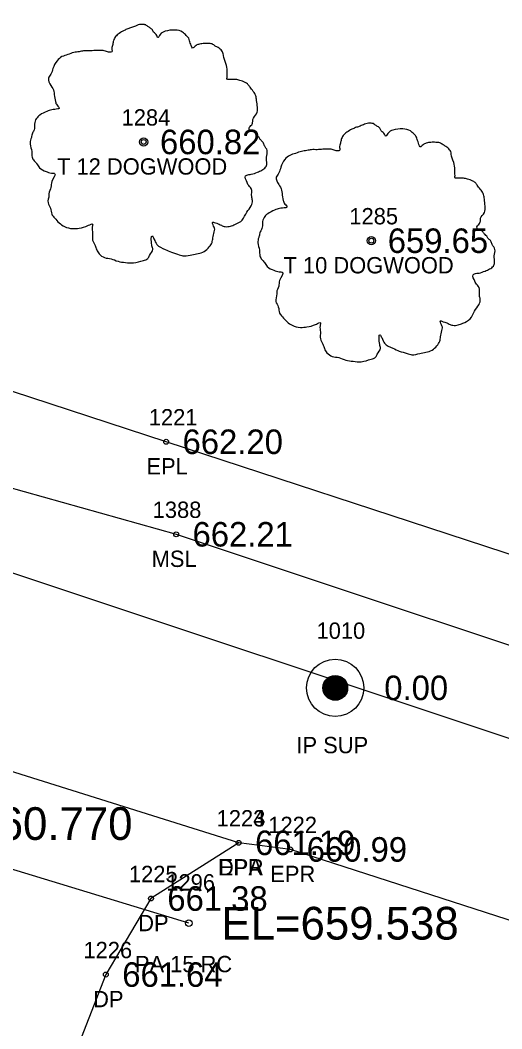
# Model space of a CAD drawing. Extents: x 1655137 to 1657928, y 1003994 to 1005407.
# Drawn here: x 1656231.1 to 1656260.6, y 1004645.1 to 1004706.8 of the extents above; entities that cross this region are included whole.
import ezdxf

# ---------------------------------------------------------------- set-up
doc = ezdxf.new("R2010")
doc.units = 0
for name, color, linetype in [('RD_EX_DR_Pipe', 7, 'Continuous'), ('RD_EX_DR_Pipe_txCode', 7, 'Continuous'), ('RD_EX_Driveway', 7, 'Continuous'), ('RD_EX_Driveway_txCode', 7, 'Continuous'), ('RD_EX_DV_Prop_txCode', 7, 'Continuous'), ('RD_EX_DV_PropPin', 7, 'Continuous'), ('RD_EX_Misc', 7, 'Continuous'), ('RD_EX_Misc_txCode', 7, 'Continuous'), ('RD_EX_Road', 7, 'Continuous'), ('RD_EX_Road_txCode', 7, 'Continuous'), ('RD_EX_TX_Driveway_ELEV', 7, 'Continuous'), ('RD_EX_TX_DV_Prop_ELEV', 7, 'Continuous'), ('RD_EX_TX_Misc_ELEV', 7, 'Continuous'), ('RD_EX_TX_Road_ELEV', 7, 'Continuous'), ('RD_EX_TX_VEG_ELEV', 7, 'Continuous'), ('RD_EX_VEG', 7, 'Continuous'), ('RD_EX_VEG_txCode', 7, 'Continuous'), ('RD_HC_Cl', 7, 'Continuous'), ('RD_SMD_Locator', 7, 'Continuous'), ('RD_TX_Pipe_ElevEX', 7, 'Continuous')]:
    doc.layers.add(name, color=color, linetype=linetype)

msp = doc.modelspace()

# ---------------------------------------------------------------- linework, layer by layer
at = {"layer": 'RD_EX_DR_Pipe'}
msp.add_line((1656241.451, 1004651.596), (1656221.513, 1004657.692), dxfattribs=at)
at = {"layer": 'RD_EX_Driveway'}
msp.add_lwpolyline([(1656244.505, 1004656.516), (1656239.142, 1004653.107), (1656236.385, 1004648.454), (1656232.371, 1004638.136), (1656222.105, 1004642.026), (1656223.042, 1004652.998), (1656223.472, 1004658.051), (1656222.03, 1004663.569)], dxfattribs=at)
at = {"layer": 'RD_EX_DV_PropPin'}
for p, q in [((1656250.194, 1004665.264), (1656250.194, 1004666.727)), ((1656250.229, 1004665.255), (1656250.229, 1004666.736)), ((1656250.264, 1004665.247), (1656250.264, 1004666.743)), ((1656250.299, 1004665.241), (1656250.299, 1004666.749)), ((1656250.334, 1004665.237), (1656250.334, 1004666.753)), ((1656250.369, 1004665.235), (1656250.369, 1004666.755)), ((1656250.404, 1004665.234), (1656250.404, 1004666.756)), ((1656250.439, 1004665.235), (1656250.439, 1004666.755)), ((1656250.474, 1004665.237), (1656250.474, 1004666.753)), ((1656250.509, 1004665.241), (1656250.509, 1004666.749)), ((1656250.544, 1004665.247), (1656250.544, 1004666.743)), ((1656250.579, 1004665.255), (1656250.579, 1004666.736)), ((1656250.614, 1004665.264), (1656250.614, 1004666.727)), ((1656249.668, 1004665.799), (1656249.668, 1004666.191)), ((1656249.703, 1004665.697), (1656249.703, 1004666.293)), ((1656249.739, 1004665.626), (1656249.739, 1004666.365)), ((1656249.774, 1004665.569), (1656249.774, 1004666.422)), ((1656249.809, 1004665.521), (1656249.809, 1004666.469)), ((1656249.844, 1004665.48), (1656249.844, 1004666.51)), ((1656249.879, 1004665.444), (1656249.879, 1004666.546)), ((1656249.914, 1004665.413), (1656249.914, 1004666.577)), ((1656249.949, 1004665.385), (1656249.949, 1004666.605)), ((1656249.984, 1004665.361), (1656249.984, 1004666.63)), ((1656250.019, 1004665.339), (1656250.019, 1004666.652)), ((1656250.054, 1004665.32), (1656250.054, 1004666.671)), ((1656250.089, 1004665.302), (1656250.089, 1004666.688)), ((1656250.124, 1004665.288), (1656250.124, 1004666.703)), ((1656250.159, 1004665.275), (1656250.159, 1004666.716)), ((1656250.649, 1004665.275), (1656250.649, 1004666.716)), ((1656250.684, 1004665.288), (1656250.684, 1004666.703)), ((1656250.719, 1004665.302), (1656250.719, 1004666.688)), ((1656250.754, 1004665.32), (1656250.754, 1004666.671)), ((1656250.789, 1004665.339), (1656250.789, 1004666.652)), ((1656250.824, 1004665.361), (1656250.824, 1004666.63)), ((1656250.859, 1004665.385), (1656250.859, 1004666.605)), ((1656250.894, 1004665.413), (1656250.894, 1004666.577)), ((1656250.929, 1004665.444), (1656250.929, 1004666.546)), ((1656250.964, 1004665.48), (1656250.964, 1004666.51)), ((1656250.999, 1004665.521), (1656250.999, 1004666.469)), ((1656251.034, 1004665.569), (1656251.034, 1004666.422)), ((1656251.069, 1004665.626), (1656251.069, 1004666.365)), ((1656251.104, 1004665.697), (1656251.104, 1004666.293)), ((1656251.139, 1004665.799), (1656251.139, 1004666.191))]:
    msp.add_line(p, q, dxfattribs=at)
for radius in [1.75, 0.761]:
    msp.add_circle((1656250.404, 1004665.995), radius, dxfattribs=at)
at = {"layer": 'RD_EX_Misc'}
msp.add_lwpolyline([(1655875.572, 1004783.81), (1655899.124, 1004775.727), (1655924.143, 1004767.915), (1655957.486, 1004756.441), (1655982.243, 1004748.48), (1656011.779, 1004739.501), (1656033.158, 1004732.174), (1656057.837, 1004724.625), (1656091.047, 1004714.315), (1656106.296, 1004710.837), (1656119.065, 1004707.85), (1656127.527, 1004711.026), (1656137.413, 1004709.544), (1656150.275, 1004705.031), (1656164.334, 1004699.598), (1656171.578, 1004694.85), (1656180.966, 1004693.871), (1656197.975, 1004688.492), (1656215.111, 1004682.576), (1656240.683, 1004675.392), (1656271.878, 1004665.005), (1656304.44, 1004655.084)], dxfattribs=at)
at = {"layer": 'RD_EX_Road'}
for points in [[(1656365.125, 1004639.993), (1656336.036, 1004649.337), (1656302.553, 1004660.365), (1656279.148, 1004668.232), (1656240.072, 1004681.052), (1656188.234, 1004698.028), (1656166.718, 1004705.508), (1656141.162, 1004714.063), (1656093.113, 1004730.113), (1656044.163, 1004746.75), (1655996.355, 1004762.445), (1655947.197, 1004778.676), (1655899.09, 1004794.03), (1655850.622, 1004809.986), (1655801.911, 1004826.095), (1655753.093, 1004842.312), (1655704.246, 1004858.105)], [(1656358.504, 1004619.827), (1656328.784, 1004629.475), (1656280.774, 1004645.393), (1656247.663, 1004656.111), (1656244.505, 1004656.516), (1656222.03, 1004663.569), (1656217.647, 1004665.963), (1656183.416, 1004677.324), (1656134.594, 1004693.716), (1656086.193, 1004709.749), (1656037.581, 1004726.126), (1655989.575, 1004741.988), (1655940.618, 1004757.879), (1655892.373, 1004773.61), (1655843.478, 1004789.356), (1655805.734, 1004801.404), (1655779.222, 1004810.434), (1655768.796, 1004813.103), (1655744.595, 1004822.13), (1655698.832, 1004837.654)]]:
    msp.add_lwpolyline(points, dxfattribs=at)
at = {"layer": 'RD_EX_VEG'}
for centre, radius in [((1656238.694, 1004699.397), 0.25), ((1656238.681, 1004699.378), 0.0001), ((1656252.617, 1004693.353), 0.25), ((1656252.605, 1004693.334), 0.0001)]:
    msp.add_circle(centre, radius, dxfattribs=at)
for points in [[(1656238.826, 1004706.564), (1656238.526, 1004706.589), (1656238.201, 1004706.489), (1656237.951, 1004706.389), (1656237.726, 1004706.314), (1656237.501, 1004706.214), (1656237.202, 1004706.039), (1656236.977, 1004705.839), (1656236.852, 1004705.589), (1656236.802, 1004705.364), (1656236.752, 1004705.09), (1656236.752, 1004704.915), (1656236.627, 1004704.89), (1656236.477, 1004704.915), (1656236.227, 1004704.99), (1656235.977, 1004704.99), (1656235.727, 1004704.99), (1656235.377, 1004704.965), (1656235.027, 1004704.965), (1656234.753, 1004704.915), (1656234.428, 1004704.865), (1656234.053, 1004704.74), (1656233.703, 1004704.615), (1656233.403, 1004704.365), (1656233.153, 1004703.89), (1656233.028, 1004703.54), (1656232.878, 1004703.29), (1656233.028, 1004702.841), (1656233.203, 1004702.491), (1656233.228, 1004702.291), (1656233.303, 1004701.866), (1656233.403, 1004701.641), (1656233.528, 1004701.441), (1656233.453, 1004701.416), (1656233.078, 1004701.366), (1656232.778, 1004701.266), (1656232.354, 1004701.041), (1656232.129, 1004700.816), (1656232.029, 1004700.492), (1656232.004, 1004700.142), (1656231.904, 1004699.942), (1656231.829, 1004699.667), (1656231.804, 1004699.592), (1656231.754, 1004699.267), (1656231.854, 1004698.817), (1656231.879, 1004698.467), (1656232.004, 1004698.243), (1656232.154, 1004698.068), (1656232.329, 1004697.818), (1656232.728, 1004697.593), (1656233.053, 1004697.493), (1656233.253, 1004697.468), (1656233.078, 1004696.968), (1656233.028, 1004696.618), (1656232.903, 1004696.218), (1656232.903, 1004696.144), (1656232.853, 1004695.669), (1656233.003, 1004695.344), (1656233.078, 1004694.969), (1656233.253, 1004694.744), (1656233.528, 1004694.444), (1656233.853, 1004694.219), (1656234.353, 1004694.094), (1656234.753, 1004694.119), (1656235.327, 1004694.294), (1656235.577, 1004694.369), (1656235.552, 1004694.194), (1656235.577, 1004693.819), (1656235.577, 1004693.395), (1656235.727, 1004693.07), (1656235.827, 1004692.795), (1656235.977, 1004692.545), (1656236.302, 1004692.32), (1656236.702, 1004692.245), (1656237.127, 1004692.095), (1656237.576, 1004692.02), (1656238.076, 1004691.995), (1656238.676, 1004692.145), (1656238.951, 1004692.27), (1656239.051, 1004692.445), (1656239.251, 1004692.82), (1656239.201, 1004693.045), (1656239.226, 1004693.645), (1656239.326, 1004693.47), (1656239.501, 1004693.12), (1656240, 1004692.82), (1656240.4, 1004692.645), (1656240.875, 1004692.495), (1656241.175, 1004692.42), (1656241.65, 1004692.495), (1656242.024, 1004692.57), (1656242.399, 1004692.695), (1656242.699, 1004692.97), (1656242.874, 1004693.245), (1656242.924, 1004693.52), (1656242.999, 1004693.894), (1656243.049, 1004694.069)], [(1656243.049, 1004694.069), (1656242.974, 1004694.244), (1656242.924, 1004694.494), (1656242.999, 1004694.469), (1656243.174, 1004694.419), (1656243.449, 1004694.294), (1656243.674, 1004694.219), (1656243.999, 1004694.244), (1656244.273, 1004694.344), (1656244.723, 1004694.619), (1656244.998, 1004695.094), (1656245.273, 1004695.494), (1656245.348, 1004695.819), (1656245.298, 1004696.044), (1656245.273, 1004696.543), (1656245.073, 1004696.793), (1656245.023, 1004696.918), (1656244.923, 1004697.318), (1656244.998, 1004697.368), (1656245.273, 1004697.418), (1656245.648, 1004697.543), (1656245.923, 1004697.668), (1656246.148, 1004697.843), (1656246.223, 1004698.068), (1656246.198, 1004698.467), (1656246.248, 1004698.867), (1656246.173, 1004699.017), (1656246.073, 1004699.167), (1656245.998, 1004699.367), (1656245.848, 1004699.517), (1656245.748, 1004699.667), (1656245.648, 1004699.767), (1656245.523, 1004699.917), (1656245.348, 1004700.042), (1656245.198, 1004700.092), (1656245.148, 1004700.242), (1656245.298, 1004700.442), (1656245.348, 1004700.542), (1656245.373, 1004700.766), (1656245.598, 1004701.116), (1656245.648, 1004701.516), (1656245.598, 1004701.941), (1656245.548, 1004702.216), (1656245.398, 1004702.491), (1656245.198, 1004702.741), (1656245.073, 1004702.916), (1656244.898, 1004703.04), (1656244.573, 1004703.165), (1656244.323, 1004703.215), (1656243.974, 1004703.215), (1656243.774, 1004703.265), (1656243.799, 1004703.315), (1656243.799, 1004703.465), (1656243.799, 1004703.74), (1656243.724, 1004704.19), (1656243.574, 1004704.69), (1656243.574, 1004704.715), (1656243.474, 1004704.965), (1656243.249, 1004705.165), (1656243.074, 1004705.264), (1656242.874, 1004705.389), (1656242.624, 1004705.414), (1656242.324, 1004705.414), (1656242.049, 1004705.364), (1656241.849, 1004705.264), (1656241.675, 1004705.14), (1656241.6, 1004705.289), (1656241.5, 1004705.589), (1656241.45, 1004705.739), (1656241.3, 1004705.914), (1656241.075, 1004706.114), (1656240.625, 1004706.239), (1656240, 1004706.164), (1656239.7, 1004705.964), (1656239.55, 1004705.789), (1656239.501, 1004705.914), (1656239.301, 1004706.114), (1656239.201, 1004706.289), (1656239.026, 1004706.414), (1656238.876, 1004706.514), (1656238.776, 1004706.564)], [(1656252.749, 1004700.521), (1656252.449, 1004700.546), (1656252.125, 1004700.446), (1656251.875, 1004700.346), (1656251.65, 1004700.271), (1656251.425, 1004700.171), (1656251.125, 1004699.996), (1656250.9, 1004699.796), (1656250.775, 1004699.546), (1656250.725, 1004699.321), (1656250.675, 1004699.046), (1656250.675, 1004698.871), (1656250.55, 1004698.846), (1656250.4, 1004698.871), (1656250.15, 1004698.946), (1656249.9, 1004698.946), (1656249.651, 1004698.946), (1656249.301, 1004698.921), (1656248.951, 1004698.921), (1656248.676, 1004698.871), (1656248.351, 1004698.821), (1656247.976, 1004698.696), (1656247.626, 1004698.571), (1656247.327, 1004698.321), (1656247.077, 1004697.847), (1656246.952, 1004697.497), (1656246.802, 1004697.247), (1656246.952, 1004696.797), (1656247.127, 1004696.447), (1656247.152, 1004696.247), (1656247.227, 1004695.823), (1656247.327, 1004695.598), (1656247.452, 1004695.398), (1656247.377, 1004695.373), (1656247.002, 1004695.323), (1656246.702, 1004695.223), (1656246.277, 1004694.998), (1656246.052, 1004694.773), (1656245.952, 1004694.448), (1656245.927, 1004694.098), (1656245.827, 1004693.898), (1656245.752, 1004693.624), (1656245.727, 1004693.549), (1656245.677, 1004693.224), (1656245.777, 1004692.774), (1656245.802, 1004692.424), (1656245.927, 1004692.199), (1656246.077, 1004692.024), (1656246.252, 1004691.774), (1656246.652, 1004691.549), (1656246.977, 1004691.449), (1656247.177, 1004691.425), (1656247.002, 1004690.925), (1656246.952, 1004690.575), (1656246.827, 1004690.175), (1656246.827, 1004690.1), (1656246.777, 1004689.625), (1656246.927, 1004689.3), (1656247.002, 1004688.926), (1656247.177, 1004688.701), (1656247.452, 1004688.401), (1656247.776, 1004688.176), (1656248.276, 1004688.051), (1656248.676, 1004688.076), (1656249.251, 1004688.251), (1656249.501, 1004688.326), (1656249.476, 1004688.151), (1656249.501, 1004687.776), (1656249.501, 1004687.351), (1656249.651, 1004687.026), (1656249.751, 1004686.752), (1656249.9, 1004686.502), (1656250.225, 1004686.277), (1656250.625, 1004686.202), (1656251.05, 1004686.052), (1656251.5, 1004685.977), (1656252, 1004685.952), (1656252.599, 1004686.102), (1656252.874, 1004686.227), (1656252.974, 1004686.402), (1656253.174, 1004686.777), (1656253.124, 1004687.001), (1656253.149, 1004687.601), (1656253.249, 1004687.426), (1656253.424, 1004687.076), (1656253.924, 1004686.777), (1656254.324, 1004686.602), (1656254.798, 1004686.452), (1656255.098, 1004686.377), (1656255.573, 1004686.452), (1656255.948, 1004686.527), (1656256.323, 1004686.652), (1656256.623, 1004686.926), (1656256.797, 1004687.201), (1656256.847, 1004687.476), (1656256.922, 1004687.851), (1656256.972, 1004688.026)], [(1656256.972, 1004688.026), (1656256.897, 1004688.201), (1656256.847, 1004688.451), (1656256.922, 1004688.426), (1656257.097, 1004688.376), (1656257.372, 1004688.251), (1656257.597, 1004688.176), (1656257.922, 1004688.201), (1656258.197, 1004688.301), (1656258.647, 1004688.576), (1656258.922, 1004689.051), (1656259.196, 1004689.45), (1656259.271, 1004689.775), (1656259.221, 1004690), (1656259.196, 1004690.5), (1656258.996, 1004690.75), (1656258.946, 1004690.875), (1656258.847, 1004691.275), (1656258.922, 1004691.325), (1656259.196, 1004691.375), (1656259.571, 1004691.499), (1656259.846, 1004691.624), (1656260.071, 1004691.799), (1656260.146, 1004692.024), (1656260.121, 1004692.424), (1656260.171, 1004692.824), (1656260.096, 1004692.974), (1656259.996, 1004693.124), (1656259.921, 1004693.324), (1656259.771, 1004693.474), (1656259.671, 1004693.624), (1656259.571, 1004693.723), (1656259.446, 1004693.873), (1656259.271, 1004693.998), (1656259.121, 1004694.048), (1656259.071, 1004694.198), (1656259.221, 1004694.398), (1656259.271, 1004694.498), (1656259.296, 1004694.723), (1656259.521, 1004695.073), (1656259.571, 1004695.473), (1656259.521, 1004695.898), (1656259.471, 1004696.172), (1656259.321, 1004696.447), (1656259.121, 1004696.697), (1656258.996, 1004696.872), (1656258.822, 1004696.997), (1656258.497, 1004697.122), (1656258.247, 1004697.172), (1656257.897, 1004697.172), (1656257.697, 1004697.222), (1656257.722, 1004697.272), (1656257.722, 1004697.422), (1656257.722, 1004697.697), (1656257.647, 1004698.147), (1656257.497, 1004698.646), (1656257.497, 1004698.671), (1656257.397, 1004698.921), (1656257.172, 1004699.121), (1656256.997, 1004699.221), (1656256.797, 1004699.346), (1656256.548, 1004699.371), (1656256.248, 1004699.371), (1656255.973, 1004699.321), (1656255.773, 1004699.221), (1656255.598, 1004699.096), (1656255.523, 1004699.246), (1656255.423, 1004699.546), (1656255.373, 1004699.696), (1656255.223, 1004699.871), (1656254.998, 1004700.071), (1656254.548, 1004700.196), (1656253.924, 1004700.121), (1656253.624, 1004699.921), (1656253.474, 1004699.746), (1656253.424, 1004699.871), (1656253.224, 1004700.071), (1656253.124, 1004700.246), (1656252.949, 1004700.371), (1656252.799, 1004700.471), (1656252.699, 1004700.521)]]:
    msp.add_spline(points, degree=3, dxfattribs=at)
at = {"layer": 'RD_HC_Cl'}
msp.add_line((1656069.258, 1004726.842), (1656507.359, 1004580.769), dxfattribs=at)
at = {"layer": 'RD_SMD_Locator'}
for centre, radius in [((1656238.694, 1004699.397), 0.15), ((1656252.617, 1004693.353), 0.15), ((1656240.072, 1004681.052), 0.15), ((1656240.683, 1004675.392), 0.15), ((1656250.404, 1004665.995), 0.15), ((1656244.505, 1004656.516), 0.15), ((1656244.505, 1004656.516), 0.15), ((1656247.663, 1004656.111), 0.15), ((1656239.142, 1004653.107), 0.15), ((1656241.451, 1004651.596), 0.2), ((1656236.385, 1004648.454), 0.15)]:
    msp.add_circle(centre, radius, dxfattribs=at)

# ---------------------------------------------------------------- texts
at = {"layer": 'RD_EX_DR_Pipe_txCode'}
for s, p in [('1296', (1656240.081, 1004653.596)), ('PA 15 RC', (1656238.16, 1004648.596))]:
    msp.add_text(s, height=1, dxfattribs=at).set_placement(p)
at = {"layer": 'RD_EX_Driveway_txCode'}
for s, p in [('1224', (1656243.158, 1004657.516)), ('1225', (1656237.795, 1004654.107)), ('DPA', (1656243.237, 1004654.516)), ('DP', (1656238.362, 1004651.107)), ('1226', (1656235.015, 1004649.454)), ('DP', (1656235.606, 1004646.454))]:
    msp.add_text(s, height=1, dxfattribs=at).set_placement(p)
at = {"layer": 'RD_EX_DV_Prop_txCode'}
for s, p in [('1010', (1656249.262, 1004668.995)), ('IP SUP', (1656248.034, 1004661.995))]:
    msp.add_text(s, height=1, dxfattribs=at).set_placement(p)
at = {"layer": 'RD_EX_Misc_txCode'}
for s, p in [('1388', (1656239.248, 1004676.392)), ('MSL', (1656239.181, 1004673.392))]:
    msp.add_text(s, height=1, dxfattribs=at).set_placement(p)
at = {"layer": 'RD_EX_Road_txCode'}
for s, p in [('1221', (1656239.009, 1004682.052)), ('EPL', (1656238.867, 1004679.052)), ('1223', (1656243.158, 1004657.516)), ('1222', (1656246.316, 1004657.111)), ('EPR', (1656243.276, 1004654.516)), ('EPR', (1656246.434, 1004654.111))]:
    msp.add_text(s, height=1, dxfattribs=at).set_placement(p)
at = {"layer": 'RD_EX_TX_Driveway_ELEV'}
for s, p in [('661.19', (1656245.505, 1004655.766)), ('661.38', (1656240.142, 1004652.357)), ('661.64', (1656237.385, 1004647.704))]:
    msp.add_text(s, height=1.5, dxfattribs=at).set_placement(p)
at = {"layer": 'RD_EX_TX_DV_Prop_ELEV'}
msp.add_text('0.00', height=1.5, dxfattribs=at).set_placement((1656253.404, 1004665.245))
at = {"layer": 'RD_EX_TX_Misc_ELEV'}
msp.add_text('662.21', height=1.5, dxfattribs=at).set_placement((1656241.683, 1004674.642))
at = {"layer": 'RD_EX_TX_Road_ELEV'}
for s, p in [('662.20', (1656241.072, 1004680.302)), ('661.19', (1656245.505, 1004655.766)), ('660.99', (1656248.663, 1004655.361))]:
    msp.add_text(s, height=1.5, dxfattribs=at).set_placement(p)
at = {"layer": 'RD_EX_TX_VEG_ELEV'}
for s, p in [('660.82', (1656239.694, 1004698.647)), ('659.65', (1656253.617, 1004692.603))]:
    msp.add_text(s, height=1.5, dxfattribs=at).set_placement(p)
at = {"layer": 'RD_EX_VEG_txCode'}
for s, p in [('1284', (1656237.347, 1004700.397)), ('T 12 DOGWOOD', (1656233.403, 1004697.397)), ('1285', (1656251.271, 1004694.353)), ('T 10 DOGWOOD', (1656247.247, 1004691.353))]:
    msp.add_text(s, height=1, dxfattribs=at).set_placement(p)
at = {"layer": 'RD_TX_Pipe_ElevEX'}
for s, p in [('EL=660.770', (1656223.513, 1004656.692)), ('EL=659.538', (1656243.451, 1004650.596))]:
    msp.add_text(s, height=2, dxfattribs=at).set_placement(p)

doc.saveas('drawing.dxf')
